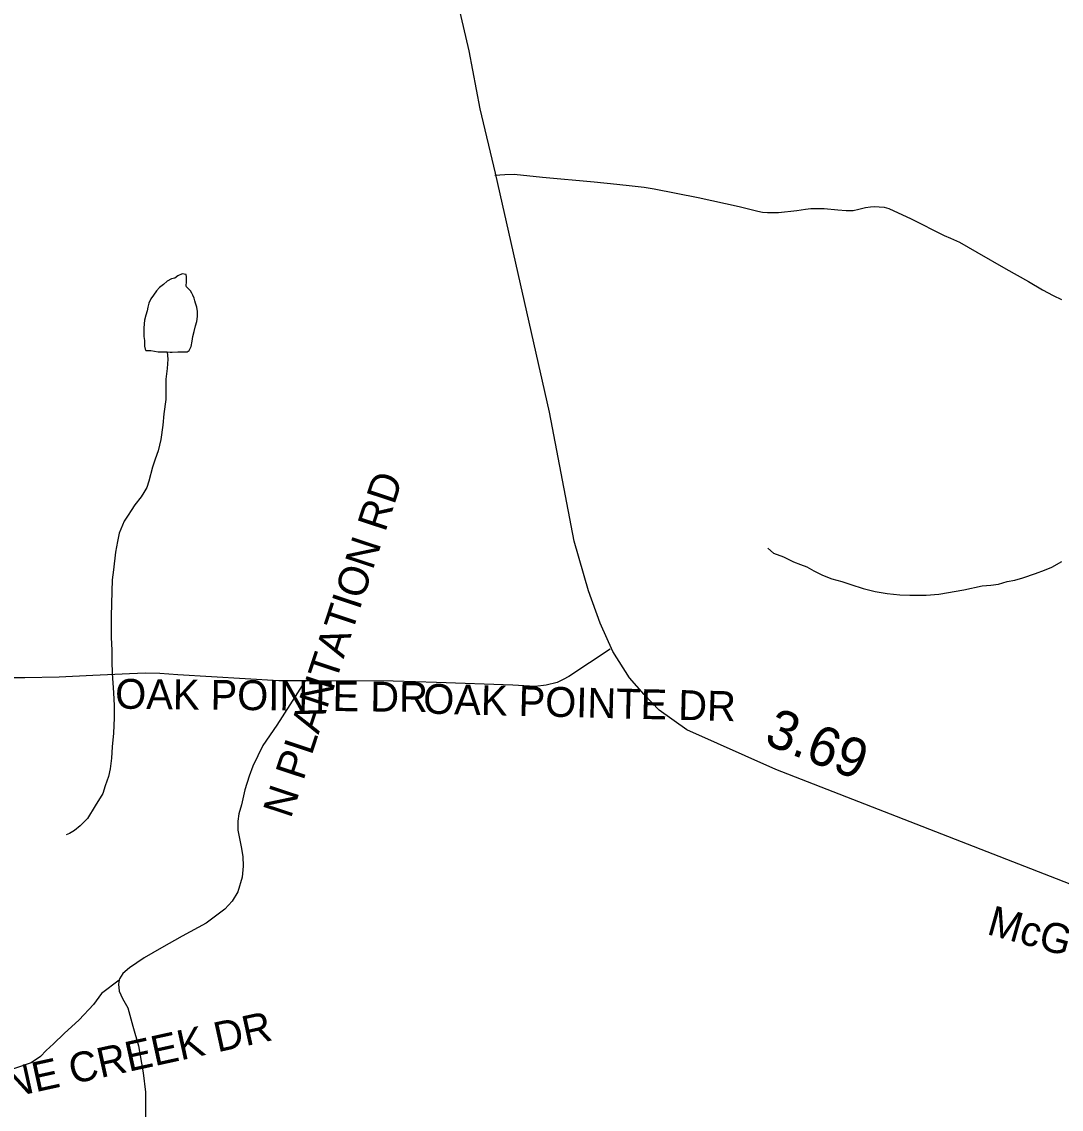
# Model space of a CAD drawing. Extents: x 1950930 to 2061844, y 904556 to 1017002.
# Drawn here: x 1983213 to 1986522, y 1006596 to 1010058 of the extents above; entities that cross this region are included whole.
import ezdxf

# ---------------------------------------------------------------- set-up
doc = ezdxf.new("R2010")
doc.units = 0
for name, color, linetype in [('Exist Hydrographic Misc Water Feature', 7, 'Continuous'), ('Exist Road Non-System Type 51', 7, 'Continuous'), ('Exist Road Non-System Type 51 Label', 7, 'Continuous'), ('Exist Road Secondary Mileage Hundredths English Label', 7, 'Continuous'), ('Exist Road Secondary Type 51 Attributed', 7, 'Continuous'), ('Exist Road Secondary Type 51 Label', 7, 'Continuous')]:
    doc.layers.add(name, color=color, linetype=linetype)

msp = doc.modelspace()

# ---------------------------------------------------------------- linework, layer by layer
at = {"layer": 'Exist Hydrographic Misc Water Feature'}
for points in [[(1983675.9, 1009008.1), (1983686, 1009006.1), (1983691.9, 1009006.1), (1983709.9, 1009008.1), (1983723.9, 1009008.1), (1983731.9, 1009008.1), (1983739.9, 1009008.1), (1983745.8, 1009012.1), (1983752, 1009024.1), (1983755.9, 1009042.1), (1983757.9, 1009056.1), (1983761.8, 1009072.1), (1983765.9, 1009090), (1983770, 1009104.1), (1983772.1, 1009120), (1983772.1, 1009132), (1983772.1, 1009136), (1983770, 1009150.1), (1983765.9, 1009162.1), (1983764.1, 1009170.1), (1983762, 1009178.1), (1983757.9, 1009188.1), (1983754, 1009194.1), (1983749.9, 1009202.1), (1983746, 1009206.1), (1983741.9, 1009210.1), (1983738, 1009214.1), (1983736, 1009218.1), (1983738, 1009230.1), (1983738, 1009238.1), (1983738, 1009242.1), (1983738, 1009246.1), (1983736, 1009254.2), (1983724.1, 1009256.1), (1983709.9, 1009250.1), (1983700.1, 1009242.1), (1983690.1, 1009240.2), (1983675.9, 1009232.2), (1983664, 1009222.2), (1983651.9, 1009212.1), (1983642.1, 1009202.2), (1983632, 1009188.1), (1983624, 1009176.1), (1983618.1, 1009162.2), (1983614, 1009150.2), (1983611.9, 1009138.2), (1983607.8, 1009124.2), (1983603.9, 1009108.2), (1983601.9, 1009084.2), (1983601.9, 1009074.1), (1983601.9, 1009066.1), (1983601.9, 1009056.2), (1983603.9, 1009044.2), (1983603.9, 1009038.1), (1983603.9, 1009026.1), (1983606, 1009016.2), (1983607.8, 1009012.2), (1983623.8, 1009012.1), (1983635.9, 1009010.1), (1983647.8, 1009008.1), (1983662, 1009008.1), (1983670, 1009008.1), (1983675.9, 1009008.1)], [(1983675.9, 1009008.1), (1983678, 1008984.1), (1983675.9, 1008954.1), (1983671.8, 1008920.1), (1983671.8, 1008886.1), (1983671.8, 1008856.1), (1983665.9, 1008810.1), (1983661.8, 1008774.1), (1983655.6, 1008728), (1983647.6, 1008692.1), (1983637.6, 1008666.1), (1983629.6, 1008640.1), (1983617.7, 1008596.1), (1983611.7, 1008576), (1983601.5, 1008560.1), (1983593.5, 1008546.1), (1983573.6, 1008520.1), (1983561.5, 1008502.1), (1983551.4, 1008488.1), (1983539.5, 1008468.1), (1983523.6, 1008430), (1983517.6, 1008404.1), (1983511.5, 1008370.2), (1983505.3, 1008314.1), (1983501.4, 1008282.1), (1983499.4, 1008244.1), (1983497.3, 1008166), (1983497.3, 1008098.1), (1983499.4, 1008058.1), (1983499.4, 1008022.1), (1983501.2, 1007984.1), (1983505.1, 1007922.1), (1983507.1, 1007882), (1983507.1, 1007842.1), (1983505.1, 1007794), (1983501, 1007750), (1983498.9, 1007714), (1983495, 1007680.1), (1983489.1, 1007656), (1983479.1, 1007626), (1983470.9, 1007602), (1983446.9, 1007562.1), (1983422.9, 1007522), (1983398.9, 1007498.1), (1983380.8, 1007484), (1983364.8, 1007474.1), (1983354.8, 1007470.1)], [(1985587.8, 1008382.8), (1985605.9, 1008366.8), (1985637.8, 1008354.8), (1985669.8, 1008338.7), (1985691.8, 1008330.7), (1985711.7, 1008322.7), (1985733.8, 1008310.7), (1985761.7, 1008296.7), (1985791.8, 1008284.7), (1985823.8, 1008276.7), (1985851.7, 1008266.6), (1985891.7, 1008254.6), (1985929.8, 1008244.6), (1985967.8, 1008238.5), (1986007.8, 1008234.5), (1986039.7, 1008232.5), (1986091.8, 1008232.4), (1986131.8, 1008236.4), (1986211.8, 1008250.3), (1986269.8, 1008262.3), (1986297.7, 1008264.4), (1986321.7, 1008268.3), (1986349.8, 1008276.3), (1986373.8, 1008280.3), (1986399.8, 1008288.3), (1986439.8, 1008302.2), (1986467.9, 1008312.2), (1986491.9, 1008322.2), (1986523.9, 1008340.1)]]:
    msp.add_lwpolyline(points, dxfattribs=at)
at = {"layer": 'Exist Road Non-System Type 51'}
for points in [[(1984719, 1009570.2), (1984750.4, 1009571.8), (1984780.9, 1009573.2), (1984870.1, 1009564.1), (1985035.1, 1009548.4), (1985106.8, 1009541.4), (1985156.2, 1009536.4), (1985194.5, 1009531.4), (1985225.6, 1009526.5), (1985365.9, 1009498.9), (1985497, 1009470.6), (1985555.8, 1009455.7), (1985570.6, 1009452.1), (1985586.9, 1009451.4), (1985621.6, 1009450.8), (1985679.8, 1009457.1), (1985708, 1009461.4), (1985725, 1009463.5), (1985741.2, 1009463.5), (1985766.8, 1009463.5), (1985810.8, 1009459.9), (1985836.9, 1009457.1), (1985859.6, 1009457.1), (1985877.2, 1009461.4), (1985899.2, 1009467), (1985914.9, 1009469.1), (1985927.6, 1009470.6), (1985942.5, 1009469.1), (1985958, 1009467.8), (1985972.9, 1009463.5), (1986043.8, 1009430.9), (1986149.2, 1009377.8), (1986169.1, 1009370), (1986197.5, 1009357.2), (1986253.4, 1009325.4), (1986345.5, 1009271.5), (1986417, 1009231.1), (1986462.4, 1009204.9), (1986496.4, 1009187.2), (1986522.5, 1009173.8)], [(1985085.9, 1008060.5), (1984954, 1007973.6), (1984936.6, 1007964.4), (1984917.4, 1007955.2), (1984881.8, 1007946.1), (1984847.8, 1007942.4), (1984776.4, 1007946.1), (1984533.6, 1007955.2), (1984466.8, 1007957.1), (1984395.4, 1007958.9), (1984157.6, 1007960.3), (1984114.8, 1007960.3)], [(1984114.8, 1007960.3), (1984031.2, 1007960.3), (1983710.2, 1007979.1), (1983652.6, 1007983.7), (1983606.8, 1007984.6), (1983556.4, 1007982.8), (1983439.6, 1007976.8), (1983332.5, 1007972.2), (1983222.6, 1007969.4), (1983111.8, 1007969.4), (1982899.8, 1007974.5), (1982885.5, 1007973.4)], [(1984114.8, 1007960.3), (1984025, 1007819.5), (1983980, 1007754.2), (1983949.1, 1007689), (1983937.2, 1007657), (1983923, 1007613.1), (1983912.4, 1007565.6), (1983904, 1007537.2), (1983900.5, 1007513.4), (1983900.5, 1007484.9), (1983911.1, 1007431.6), (1983917.1, 1007400.8), (1983918.2, 1007369.9), (1983914.8, 1007335.5), (1983901, 1007288.6), (1983883.2, 1007258.9), (1983859.5, 1007232.9), (1983800.2, 1007188.9), (1983724.2, 1007147.4), (1983657.9, 1007110.6), (1983603.2, 1007078.6), (1983556.4, 1007046), (1983535, 1007028.2), (1983524.4, 1007011.6), (1983523.5, 1007007.4)], [(1983523.5, 1007007.4), (1983467, 1006964.3), (1983441.2, 1006930), (1983395.5, 1006881.4), (1983348.4, 1006837.1), (1983314, 1006804.2), (1983291.1, 1006782.8), (1983272.6, 1006764.2), (1983242.6, 1006744.2), (1983189.6, 1006725.6), (1983136.8, 1006708.4), (1983023.9, 1006685.6), (1982882.4, 1006654.1), (1982687.9, 1006622.6)], [(1983523.5, 1007007.4), (1983520.8, 1006994.9), (1983523.1, 1006972.4), (1983533.9, 1006948.7), (1983550.5, 1006919.1), (1983567.1, 1006860.9), (1983584.9, 1006798), (1983599.8, 1006712), (1983606.9, 1006650.3), (1983606.9, 1006566.1), (1983605.6, 1006447.4), (1983605, 1006268.9), (1983605, 1006196.5), (1983609.8, 1006147.9), (1983614.5, 1006103.9), (1983626.5, 1006073.6)]]:
    msp.add_lwpolyline(points, dxfattribs=at)
at = {"layer": 'Exist Road Secondary Type 51 Attributed'}
msp.add_lwpolyline([(1986732.3, 1007242.1), (1985613.1, 1007677.7), (1985330.5, 1007804.4), (1985241.5, 1007866.8), (1985193.8, 1007916.4), (1985147.9, 1007969.7), (1985094.7, 1008054.1), (1985054.3, 1008144.1), (1985017.5, 1008246.9), (1984971.8, 1008404.9), (1984892.5, 1008816), (1984720.6, 1009576.5), (1984671.8, 1009781.6), (1984636.8, 1009965.5), (1984589.3, 1010171.9)], dxfattribs=at)

# ---------------------------------------------------------------- texts
at = {"layer": 'Exist Road Non-System Type 51 Label'}
for s, rotation, p in [('N PLANTATION RD', 71.7518, (1984069.3, 1007519.4)), ('  OAK POINTE DR', 359.3674, (1983439.6, 1007872.5)), ('  OAK POINTE DR', 358.583, (1984419.5, 1007857.9)), ('  CANE CREEK DR', 12.3787, (1982926.2, 1006577.6))]:
    msp.add_text(s, height=95, rotation=rotation, dxfattribs=at).set_placement(p)
at = {"layer": 'Exist Road Secondary Mileage Hundredths English Label'}
msp.add_text('3.69', height=125, rotation=338.7335, dxfattribs=at).set_placement((1985571.8, 1007760.8))
at = {"layer": 'Exist Road Secondary Type 51 Label'}
msp.add_text('McGehees Mill Rd.', height=95, rotation=344.4184, dxfattribs=at).set_placement((1986281.4, 1007154.6))

doc.saveas('drawing.dxf')
